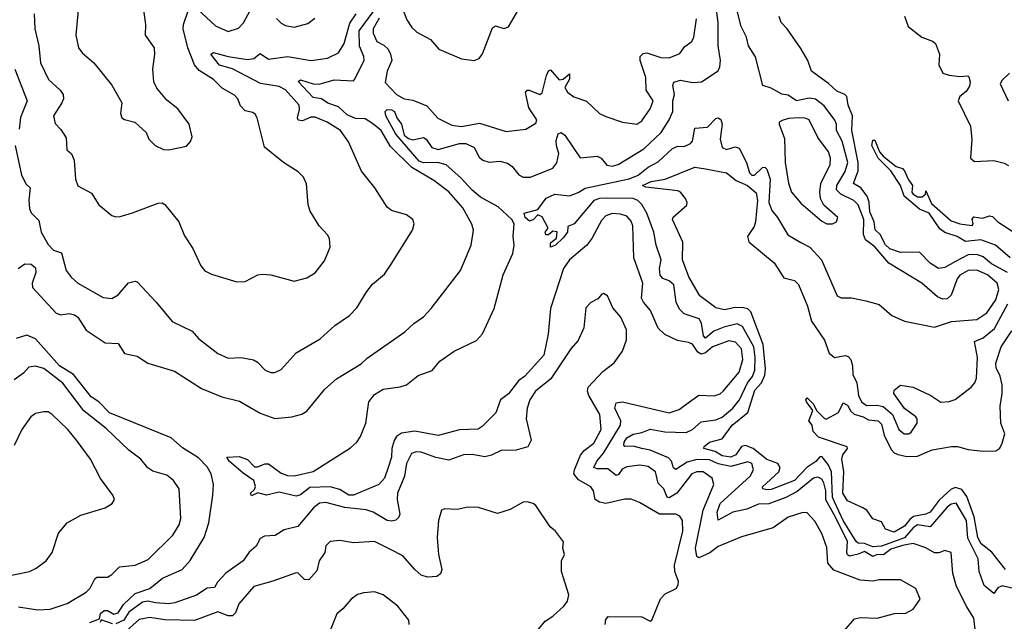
# Model space of a CAD drawing. Extents: x 1268547 to 1425625, y 515768 to 616754.
# Tile 424 of 507: x 1376401 to 1381045, y 596290 to 599128. Entities that reach past the tile are written whole.
import ezdxf

# ---------------------------------------------------------------- set-up
doc = ezdxf.new("R2010")
doc.units = 0

msp = doc.modelspace()

# ---------------------------------------------------------------- linework, layer by layer
at = {"layer": '0CON10XD'}
for points in [[(1378196.9, 599205), (1378227.3, 599127.3), (1378251.1, 599091.1), (1378275, 599068.6), (1378338.6, 599035), (1378378.1, 598988.1), (1378485, 598942.5), (1378543.9, 598936.1), (1378567.5, 598945), (1378583.9, 598966.1), (1378630.6, 599089.4), (1378645, 599098.6), (1378685, 599086.9), (1378706.2, 599093.8), (1378755, 599177.5)], [(1380085, 598076.1), (1380127.3, 598055), (1380182.5, 597995), (1380256.7, 597825), (1380275, 597816.2), (1380325, 597815.7), (1380392.5, 597802.5), (1380455, 597784.4), (1380515, 597731.9), (1380575, 597705.6), (1380715, 597678), (1380795.5, 597704.5), (1380915, 597714.1), (1380962.4, 597745), (1381005, 597806.2), (1381019.1, 597855), (1381010.9, 597885), (1380965, 597924), (1380915, 597946.1), (1380875, 597944.7), (1380835, 597922), (1380822.8, 597905), (1380795, 597829.2), (1380775, 597810.6), (1380755, 597810), (1380730.3, 597820.3), (1380655.6, 597885), (1380500.1, 597980.1), (1380435, 598056.9), (1380390.2, 598090.2), (1380380.2, 598115), (1380383.2, 598185), (1380356, 598255), (1380335.4, 598275.4), (1380274.6, 598304.6), (1380253.8, 598325), (1380255.6, 598345), (1380295, 598412.3), (1380306.7, 598455), (1380280.7, 598555), (1380254, 598605), (1380253.9, 598635), (1380245, 598653.3), (1380195, 598720.8), (1380155, 598753.5), (1380125, 598757.8), (1380065, 598744.8), (1380025, 598772.5), (1379995, 598776.9), (1379945, 598805.5), (1379906.8, 598816.8), (1379872.3, 598952.3), (1379837.9, 599005), (1379828.5, 599045), (1379803.7, 599095), (1379774.4, 599214.4)], [(1376380.3, 598535), (1376410.4, 598395), (1376431.5, 598351.5), (1376451.2, 598335), (1376443.5, 598276.5), (1376446.9, 598235), (1376455, 598217.5), (1376491.3, 598181.3), (1376502.5, 598125), (1376535, 598066.7), (1376560.3, 598040.3), (1376597.6, 598027.6), (1376621.1, 597945), (1376643.3, 597913.3), (1376675, 597884.4), (1376795, 597818), (1376835, 597812.5), (1376865, 597830), (1376913.7, 597886.3), (1376945, 597894.4), (1376955, 597891.4), (1377045.4, 597795.4), (1377120, 597705), (1377215, 597659.4), (1377244, 597624), (1377335, 597554), (1377385, 597531.2), (1377445, 597534.2), (1377503.2, 597523.2), (1377522.4, 597512.4), (1377558.8, 597475), (1377585.8, 597464.2), (1377605, 597464.4), (1377635, 597477.5), (1377705, 597557.1), (1377818.3, 597621.7), (1377887.5, 597685), (1377956.7, 597733.3), (1377991.4, 597768.6), (1378038.1, 597845), (1378065, 597880.8), (1378122.5, 597927.5), (1378153.1, 597975), (1378254.4, 598135), (1378261.9, 598165), (1378255.8, 598185), (1378225, 598208.1), (1378155, 598228.1), (1378135, 598244.2), (1378075.4, 598335.4), (1378012.6, 598412.6), (1377952.2, 598552.2), (1377914.3, 598605), (1377850.6, 598645), (1377795, 598668.2), (1377775, 598668), (1377735, 598650.6), (1377715, 598653.2), (1377711.1, 598665), (1377720.6, 598705), (1377719.3, 598725), (1377655, 598797.5), (1377625, 598812.9), (1377536.7, 598826.7), (1377405, 598895.4), (1377344, 598914), (1377303.2, 598965), (1377315, 598973.8), (1377383.6, 598953.6), (1377475, 598939.3), (1377505, 598944.8), (1377535, 598968.5), (1377575, 598941.8), (1377665, 598954.8), (1377775.8, 598935.8), (1377853.1, 598946.9), (1377905, 598970.8), (1377931.2, 599015), (1377959, 599111), (1377987.8, 599155)], [(1376394, 597955), (1376425, 597975.6), (1376455, 597974.4), (1376475, 597957.1), (1376478, 597935), (1376460, 597885), (1376461.4, 597865), (1376573.7, 597743.7), (1376595, 597736.2), (1376635, 597741.2), (1376660, 597735), (1376675, 597724), (1376714, 597664), (1376805, 597604.3), (1376865, 597600), (1376895, 597553.5), (1376955, 597540), (1377005, 597508.1), (1377130.5, 597470.5), (1377257.9, 597387.9), (1377355, 597348.8), (1377437.7, 597327.7), (1377535, 597272), (1377605, 597246.2), (1377685.3, 597254.7), (1377732.2, 597267.8), (1377755, 597280.6), (1377840, 597385), (1377895, 597434.3), (1378011.4, 597505), (1378039.4, 597530.6), (1378218, 597655), (1378260, 597695), (1378305, 597726), (1378342, 597765), (1378479.4, 597945), (1378530.5, 598065), (1378541.1, 598135), (1378533, 598163), (1378491.1, 598241.1), (1378425, 598315.4), (1378355, 598369.3), (1378250.2, 598430.2), (1378149.6, 598529.6), (1378105.4, 598605.4), (1378065, 598637.8), (1378030.3, 598660.3), (1377985, 598661), (1377945, 598678.6), (1377905, 598716.1), (1377855, 598734.7), (1377823.8, 598753.8), (1377785, 598761.2), (1377714.4, 598835.6), (1377725, 598844.4), (1377785, 598825.8), (1377814, 598824), (1377885, 598844.1), (1377975, 598840), (1377980, 598845), (1378026, 598935), (1378023.8, 598955), (1378003.2, 599003.2), (1378001.6, 599075), (1378068.8, 599165)], [(1376468.9, 599155), (1376472.4, 599085), (1376492, 599005), (1376498.5, 598925), (1376536.7, 598845), (1376592.5, 598795), (1376605.4, 598775), (1376607.1, 598755), (1376600.4, 598735), (1376560, 598675), (1376567.7, 598637.7), (1376595, 598610), (1376620.7, 598570.7), (1376623.8, 598513.8), (1376645.5, 598495.5), (1376657.8, 598465), (1376664.4, 598375), (1376675, 598344), (1376739.5, 598309.5), (1376774, 598254), (1376835, 598203.8), (1376855, 598197.5), (1376875, 598199.4), (1376933.1, 598216.9), (1377055, 598261.9), (1377073.2, 598263.2), (1377085, 598255.8), (1377152, 598175), (1377178.8, 598108.8), (1377218.3, 598048.3), (1377255, 597966.7), (1377275, 597943.8), (1377305, 597928), (1377425, 597891.4), (1377465, 597892.5), (1377525, 597924), (1377545, 597928), (1377585, 597924), (1377695, 597894), (1377755, 597910), (1377795, 597933.8), (1377839.3, 597990.7), (1377866, 598055), (1377862, 598095), (1377853, 598113), (1377813.1, 598155), (1377771.9, 598225), (1377762.2, 598255), (1377754.2, 598354.2), (1377740, 598385), (1377715, 598410.8), (1377645, 598454.4), (1377555.8, 598525.8), (1377521.1, 598665), (1377512, 598682), (1377500.3, 598690.3), (1377465, 598697.5), (1377442.2, 598722.2), (1377429.2, 598755), (1377415, 598772.5), (1377355.3, 598805.3), (1377315, 598845.4), (1377248.3, 598888.3), (1377226.2, 598915), (1377194.5, 598994.5), (1377172.4, 599085), (1377173.2, 599105), (1377195, 599170)], [(1376677, 599173), (1376665.8, 599055), (1376678.5, 598995), (1376695, 598971.1), (1376751.2, 598925), (1376835, 598818.8), (1376883.3, 598735), (1376876.2, 598685), (1376883.3, 598665), (1376895, 598656.7), (1376944.1, 598644.1), (1376997.5, 598595), (1377010, 598565), (1377040, 598535), (1377080, 598515), (1377105, 598514), (1377188.3, 598531.7), (1377207, 598553), (1377214, 598575), (1377200.8, 598635), (1377146.6, 598706.6), (1377095, 598748), (1377048.5, 598805), (1377033.6, 598835), (1377028.6, 598895), (1377038, 598965), (1377036.2, 598995), (1376994.4, 599055), (1376995.6, 599105), (1376984.4, 599185)], [(1377238.9, 599178.9), (1377325, 599098.5), (1377385, 599071.8), (1377432.9, 599087.1), (1377456.6, 599113.4), (1377488.2, 599171.8)], [(1379624, 596815), (1379675.3, 596935), (1379666.7, 596965), (1379625, 596994.8), (1379595, 596995.5), (1379571.8, 596985), (1379500.2, 596895), (1379465, 596872.7), (1379455, 596876.2), (1379438.9, 596915), (1379411.9, 596941.9), (1379399.6, 596995), (1379365, 597020.6), (1379325.8, 597025.8), (1379265, 597019.3), (1379242.8, 597007.2), (1379225, 596982.5), (1379215, 596978.2), (1379175, 597009.8), (1379125, 597008.6), (1379109.6, 597015), (1379122.8, 597045), (1379155, 597083.2), (1379235.1, 597214.9), (1379235.8, 597235.8), (1379207.9, 597295), (1379215, 597320), (1379245, 597324.7), (1379465, 597274.1), (1379510.8, 597289.2), (1379559.6, 597325), (1379605, 597356.7), (1379676.8, 597353.2), (1379705, 597362.3), (1379719.1, 597375), (1379795.2, 597465), (1379811.9, 597525), (1379805, 597575.4), (1379776.8, 597606.8), (1379745, 597612.7), (1379668.5, 597585), (1379635, 597556.7), (1379615, 597550.7), (1379599.8, 597559.8), (1379575, 597596.8), (1379555, 597605.9), (1379504.1, 597614.1), (1379443.6, 597643.6), (1379412.1, 597672.1), (1379376.3, 597756.3), (1379343.6, 597795), (1379334.2, 597815), (1379340.6, 597885), (1379297.6, 598005), (1379292.4, 598155), (1379285, 598177.8), (1379265, 598201.2), (1379235, 598210.8), (1379195, 598213.5), (1379165, 598202.7), (1379145, 598180.6), (1379099.6, 598095), (1379076.7, 598065), (1378993.6, 597995), (1378965.3, 597954.7), (1378904, 597765), (1378894.2, 597645), (1378873.3, 597545), (1378783.9, 597446.1), (1378753.7, 597425), (1378706.7, 597363.3), (1378668.8, 597335), (1378646.7, 597273.2), (1378581.8, 597208.2), (1378563, 597197), (1378475, 597193.1), (1378375, 597166.8), (1378265, 597187.1), (1378202, 597178), (1378178.2, 597161.8), (1378167.5, 597142.5), (1378156.9, 597105), (1378154.8, 597065), (1378139.9, 597020.1), (1378122.2, 596965), (1378095, 596935.7), (1377975, 596884.7), (1377954.2, 596885), (1377911, 596911), (1377865, 596924.7), (1377768.8, 596921.2), (1377725, 596885.9), (1377705, 596880.9), (1377625, 596899.4), (1377565, 596885.7), (1377523.9, 596896.1), (1377495, 596882.5), (1377490.5, 596895), (1377508.7, 596911.3), (1377513.9, 596926.1), (1377506.2, 596955), (1377455, 596989.3), (1377389.1, 597045), (1377377.5, 597065), (1377437, 597067), (1377475, 597053.3), (1377509.3, 597019.3), (1377525, 597018.8), (1377556.7, 597033.3), (1377575, 597032.7), (1377635, 596988.7), (1377665, 596977.5), (1377695, 596975.6), (1377785, 596996), (1377960.9, 597109.1), (1377990.9, 597135), (1378008.9, 597161.1), (1378032.9, 597225), (1378047.7, 597325), (1378075, 597360.5), (1378116.2, 597385), (1378195, 597395.4), (1378225, 597405.4), (1378280.4, 597449.6), (1378346.9, 597473.1), (1378382.6, 597517.4), (1378450, 597565), (1378555, 597614.4), (1378583.6, 597646.4), (1378638.9, 597765), (1378681.1, 597925), (1378727.2, 598025), (1378734, 598065), (1378728.6, 598105), (1378734, 598165), (1378722.5, 598185), (1378657.5, 598245), (1378575, 598290.2), (1378535, 598323.3), (1378482.1, 598382.1), (1378412.5, 598442.5), (1378373.5, 598453.5), (1378305, 598452.1), (1378285, 598460.1), (1378175, 598587.8), (1378127.8, 598675), (1378125.4, 598694.6), (1378135, 598703.6), (1378155, 598703.1), (1378169.5, 598695), (1378180, 598665), (1378201.5, 598635), (1378213.7, 598583.7), (1378235, 598567.3), (1378255, 598560.7), (1378305, 598571.9), (1378318.1, 598565), (1378344.8, 598524.8), (1378375, 598516.3), (1378475, 598543.1), (1378505, 598543.2), (1378545, 598524.8), (1378568.8, 598478.8), (1378585, 598465.3), (1378615, 598456.2), (1378665, 598460.5), (1378701.5, 598451.5), (1378724.4, 598435), (1378755, 598396.8), (1378775, 598384.7), (1378810, 598385), (1378915, 598426.9), (1378935, 598453.1), (1378943.5, 598496.5), (1378932.6, 598532.6), (1378932, 598558), (1378940.9, 598589.1), (1378955, 598595.7), (1378972.5, 598582.5), (1379045, 598476.7), (1379124.6, 598484.6), (1379142.9, 598475), (1379171.1, 598441.1), (1379195, 598436.6), (1379224.4, 598445), (1379345, 598518.1), (1379426, 598595), (1379464.8, 598655.2), (1379481.4, 598695), (1379482.4, 598745), (1379490, 598775), (1379481.8, 598818.2), (1379487, 598833), (1379517.4, 598842.6), (1379575, 598832.2), (1379616.2, 598835), (1379695, 598886), (1379703.8, 598906.2), (1379706.2, 598935), (1379696.1, 599005), (1379695.3, 599115), (1379685.8, 599185)], [(1377612.7, 599132.7), (1377635, 599110.8), (1377655, 599100), (1377695, 599092.9), (1377760.7, 599109.3), (1377792.5, 599135)], [(1378096.6, 599135), (1378068.9, 599085), (1378067.8, 599065), (1378085, 599025.3), (1378118.3, 599008.3), (1378138.7, 598988.7), (1378150.3, 598965), (1378155.6, 598935), (1378133.8, 598885), (1378125, 598832), (1378179.1, 598775), (1378215, 598754.1), (1378255, 598748.2), (1378320.8, 598720.8), (1378372.7, 598662.7), (1378439.8, 598629.8), (1378485, 598623.5), (1378569.4, 598639.4), (1378695, 598600.5), (1378788.3, 598611.7), (1378835, 598640), (1378840, 598655), (1378802.4, 598712.4), (1378786.7, 598785), (1378794, 598795), (1378804.6, 598795.4), (1378854.3, 598775.7), (1378865, 598782.9), (1378885.3, 598864.7), (1378895, 598886.2), (1378905, 598891.2), (1378945, 598844.4), (1378965, 598847.9), (1378995, 598872.5), (1378995, 598848), (1378972.7, 598807.3), (1378985, 598786.5), (1379015, 598763.5), (1379074.1, 598744.1), (1379135, 598685.7), (1379165, 598671.5), (1379245, 598644.6), (1379312.5, 598635), (1379335, 598650), (1379375, 598706.7), (1379388.5, 598745), (1379356.1, 598795), (1379353.6, 598855), (1379327.7, 598935), (1379328.1, 598955), (1379341.3, 598968.7), (1379358.7, 598971.3), (1379425, 598949.6), (1379465, 598947.5), (1379515, 598968.9), (1379538.1, 599001.9), (1379570.5, 599025), (1379580.7, 599045), (1379592.6, 599132.6)], [(1381059.7, 597935), (1380985, 597976.5), (1380945, 598008.8), (1380915, 598021), (1380875, 598018.5), (1380815, 597987), (1380765, 597958.9), (1380735, 597954.8), (1380695, 597978.8), (1380645, 598031), (1380555, 598029.9), (1380505, 598047.1), (1380485, 598066.6), (1380459.6, 598115), (1380436.5, 598136.5), (1380431.1, 598175), (1380411, 598221), (1380407.3, 598267.3), (1380397.5, 598295), (1380367.7, 598335), (1380334.2, 598355), (1380355.1, 598414.9), (1380356.5, 598455), (1380326.1, 598605), (1380329.5, 598675), (1380309.3, 598725), (1380302.4, 598765), (1380293.5, 598775), (1380255, 598790.7), (1380216.6, 598826.6), (1380135.7, 598885), (1380117.8, 598935), (1380085, 598992), (1380021.4, 599085), (1379991.9, 599115), (1379982.7, 599142.7)], [(1380573.7, 599143.7), (1380591.9, 599095), (1380656, 599045), (1380706.4, 599026.4), (1380721.2, 599015), (1380740, 598965), (1380736, 598915), (1380755, 598876.2), (1380785.6, 598865.6), (1380835, 598859.6), (1380873, 598863), (1380878.3, 598858.3), (1380884.1, 598835), (1380881.1, 598815), (1380865, 598789.6), (1380835.6, 598765), (1380828.1, 598745), (1380885.6, 598625), (1380891.1, 598565), (1380885.8, 598475), (1380905, 598459.2), (1380995, 598464), (1381045, 598451.1), (1381065, 598440)], [(1376378.7, 598895), (1376436.7, 598745), (1376404.2, 598665.8), (1376398.9, 598611.1)], [(1381070, 598875), (1381035, 598843.3), (1381026.2, 598825), (1381062.5, 598745)], [(1380909.3, 596239.3), (1380902, 596305), (1380867.9, 596357.9), (1380819.7, 596455), (1380802.4, 596515), (1380794, 596614), (1380765, 596624), (1380736.2, 596613.8), (1380715, 596613.8), (1380675, 596636), (1380615, 596656.4), (1380565, 596648.1), (1380510.3, 596629.7), (1380475, 596603.2), (1380445.4, 596604.6), (1380425, 596596.5), (1380385, 596619.7), (1380355, 596606), (1380315, 596597.9), (1380305, 596603.1), (1380301.9, 596615), (1380305, 596667.3), (1380240.2, 596795), (1380203.2, 596863.2), (1380202.5, 596905), (1380193.8, 596943.8), (1380185, 596961.2), (1380165, 596970.7), (1380145, 596964.8), (1380067.9, 596902.1), (1380015, 596874.5), (1379935, 596843.5), (1379885, 596842.9), (1379831.2, 596818.8), (1379765, 596804.7), (1379695, 596767.5), (1379691.5, 596805), (1379704.8, 596845), (1379846.2, 596975), (1379862.5, 597005), (1379854.5, 597034.5), (1379835, 597041.8), (1379755, 597019.6), (1379695, 597033.5), (1379655, 597051), (1379595, 597053), (1379549.2, 597040.8), (1379495, 597005.4), (1379485, 597014.3), (1379475, 597046.2), (1379461.2, 597061.2), (1379375, 597097), (1379335.8, 597105.8), (1379295, 597116.6), (1379255, 597114.7), (1379250.6, 597120.6), (1379251.7, 597135), (1379264.8, 597155), (1379295, 597173.5), (1379335, 597180), (1379375, 597197.1), (1379443.4, 597183.4), (1379545, 597180.4), (1379575, 597194.2), (1379615, 597230.5), (1379685, 597240.8), (1379715, 597253.5), (1379764, 597295), (1379795.5, 597334.5), (1379833.8, 597415), (1379857.5, 597445), (1379868.5, 597475), (1379869.9, 597535), (1379863.4, 597585), (1379810.4, 597680.4), (1379785, 597692.9), (1379722.9, 597677.1), (1379675, 597659), (1379635, 597626.2), (1379627, 597637), (1379616.6, 597696.6), (1379606.6, 597716.6), (1379535, 597740.8), (1379512.7, 597762.7), (1379497.8, 597795), (1379486.8, 597876.8), (1379465, 597896.4), (1379435, 597907.5), (1379422.3, 597922.3), (1379418.3, 597955), (1379427.3, 597995), (1379402.7, 598065), (1379391.3, 598125), (1379359.2, 598215), (1379335.5, 598255.5), (1379316.8, 598275), (1379295, 598284.2), (1379175, 598286.4), (1379135, 598283.8), (1379109.3, 598275), (1379015.7, 598165), (1378987, 598153), (1378985.4, 598125), (1378965, 598099.6), (1378928.1, 598065), (1378904.3, 598054.3), (1378904.3, 598075.7), (1378933.3, 598096.7), (1378936.4, 598126.4), (1378915, 598130.8), (1378895, 598113.3), (1378883.3, 598113.3), (1378880, 598125), (1378893.3, 598145), (1378865, 598198), (1378845, 598206.7), (1378825, 598185.7), (1378805, 598176.9), (1378785, 598194.5), (1378780, 598215), (1378845, 598232.5), (1378884.4, 598285.6), (1378924.4, 598305.6), (1378995, 598297.3), (1379035, 598313.4), (1379067.5, 598332.5), (1379275, 598377.2), (1379318.1, 598395), (1379365, 598432.3), (1379413.2, 598456.8), (1379479.4, 598520.6), (1379505, 598530.6), (1379535, 598530), (1379565, 598543.2), (1379574.5, 598555.5), (1379585, 598615.5), (1379645, 598621.4), (1379685, 598662.5), (1379695, 598664.5), (1379707.4, 598657.4), (1379714.3, 598635), (1379704.8, 598564.8), (1379713.6, 598525), (1379735, 598516.2), (1379775, 598528), (1379795, 598521.1), (1379829.7, 598455), (1379843.1, 598405), (1379855, 598393.9), (1379866.9, 598395), (1379905, 598430.5), (1379915, 598431.5), (1379925, 598422.2), (1379940, 598375), (1379934.7, 598265), (1379947.8, 598227.8), (1379974.8, 598194.8), (1380023.5, 598113.5), (1380085, 598076.1)], [(1380235, 598164.3), (1380253.8, 598175), (1380259.2, 598195), (1380193.7, 598253.7), (1380178.7, 598285), (1380175.3, 598315), (1380180, 598355), (1380223.2, 598445), (1380225.8, 598475), (1380215.9, 598505), (1380165, 598571.5), (1380124.5, 598655), (1380105, 598663.2), (1380075.2, 598665.2), (1380027.7, 598662.3), (1379997, 598653), (1379983.8, 598645), (1379983.8, 598635), (1380008.2, 598568.2), (1380011.1, 598455), (1380027.2, 598357.2), (1380040.7, 598315), (1380085, 598261.9), (1380185, 598177.1), (1380207.5, 598165), (1380235, 598164.3)], [(1381073.3, 598005), (1381003.6, 598063.6), (1380935, 598090), (1380861.7, 598081.7), (1380823.3, 598105), (1380765, 598123.8), (1380741.3, 598141.3), (1380690.6, 598215), (1380645.7, 598234.3), (1380572.2, 598295), (1380555.5, 598345), (1380510.4, 598415), (1380450.8, 598475), (1380419.6, 598535), (1380425, 598560), (1380435, 598558.8), (1380456.2, 598505), (1380474.1, 598484.1), (1380535, 598435.5), (1380565, 598425.6), (1380574.6, 598414.6), (1380590.9, 598375), (1380612.1, 598345), (1380609.2, 598315), (1380614.7, 598304.7), (1380635, 598291.8), (1380658.1, 598291.9), (1380673.8, 598305), (1380675, 598320), (1380701.5, 598261.5), (1380795, 598179.1), (1380835, 598164.7), (1380893.3, 598156.7), (1380898.8, 598165), (1380893.6, 598186.4), (1380901.7, 598198.3), (1380942.3, 598192.3), (1380975, 598203.3), (1380988.8, 598198.8), (1381013.8, 598175), (1381095, 598122.5)], [(1381155, 596429.4), (1381035, 596458), (1381015, 596447.7), (1380995, 596421.5), (1380949.6, 596459.6), (1380926.7, 596525), (1380921.9, 596585), (1380872.3, 596682.3), (1380866.7, 596765), (1380817.2, 596847.2), (1380795, 596843.1), (1380775, 596827.7), (1380695.1, 596734.9), (1380635, 596745.1), (1380615, 596730.9), (1380575, 596684), (1380465, 596645.1), (1380425, 596641.4), (1380385, 596657.5), (1380355, 596658.8), (1380346.3, 596666.3), (1380285, 596765.2), (1380243.7, 596853.7), (1380234.8, 596875), (1380229.4, 596995), (1380215, 597029.8), (1380185, 597067.3), (1380175, 597066.2), (1380155.9, 597044.1), (1380114.3, 597015.7), (1380055, 596954.4), (1379945, 596912), (1379925, 596910), (1379906.4, 596915), (1379904.3, 596925), (1379981.6, 596995), (1379987.6, 597015), (1379976.3, 597035), (1379925, 597053.2), (1379860.7, 597105), (1379825, 597118.9), (1379805, 597115.1), (1379778.5, 597075), (1379755, 597063.6), (1379715, 597070.2), (1379681.4, 597091.4), (1379627.3, 597105), (1379629.2, 597115), (1379655, 597135.3), (1379715, 597151.2), (1379761.3, 597215), (1379835, 597274.7), (1379869.1, 597380.9), (1379899.8, 597415), (1379915, 597451.1), (1379918.9, 597481.1), (1379907.6, 597595), (1379849.3, 597749.3), (1379835, 597763.4), (1379815, 597769.3), (1379775, 597770.4), (1379725, 597758.8), (1379685, 597768.2), (1379609.1, 597825), (1379557.8, 597915), (1379526.5, 597995), (1379529, 598079), (1379480, 598185), (1379483.4, 598196.6), (1379547, 598253), (1379550, 598265), (1379542, 598285), (1379518, 598315), (1379505, 598320.6), (1379355, 598338.2), (1379338.6, 598345), (1379380, 598365), (1379445, 598375.3), (1379585, 598432.5), (1379636.4, 598423.6), (1379735, 598405.4), (1379780, 598370), (1379834.3, 598345), (1379875, 598310.9), (1379881.3, 598275), (1379870.9, 598175), (1379865, 598151.6), (1379834.5, 598105), (1379840.3, 598080.3), (1379960.3, 597980.3), (1380005, 597910.8), (1380055, 597898.2), (1380075, 597878.9), (1380116.4, 597776.4), (1380136.2, 597706.2), (1380196.9, 597616.9), (1380218.6, 597555), (1380244.6, 597534.6), (1380295, 597544.3), (1380309.1, 597539.1), (1380320.8, 597525), (1380329.2, 597495), (1380330.6, 597455), (1380350, 597415), (1380357.5, 597355), (1380371.4, 597325), (1380395, 597307.3), (1380445, 597310.3), (1380473.9, 597303.9), (1380517.5, 597265)], [(1379161.8, 596275), (1379165, 596298.8), (1379177.4, 596312.6), (1379335, 596311.2), (1379375, 596290.8), (1379383.3, 596295), (1379424.1, 596395.9), (1379445, 596419.1), (1379496.7, 596445), (1379507.3, 596462.7), (1379508.6, 596478.6), (1379491.6, 596525), (1379488.7, 596555), (1379528.3, 596715), (1379526.8, 596765), (1379515, 596785.8), (1379495, 596796.2), (1379419.4, 596795), (1379325, 596851.1), (1379285, 596865.6), (1379255, 596865.5), (1379165, 596846), (1379135, 596851.3), (1379115.3, 596865.3), (1379107.5, 596905), (1379095.5, 596925), (1379036.9, 596956.9), (1379015.3, 596985), (1379017.9, 597005), (1379046.9, 597073.1), (1379064.2, 597095.8), (1379109.3, 597130.7), (1379143, 597195), (1379137.8, 597265), (1379085.3, 597355), (1379078.9, 597375), (1379082.7, 597395), (1379150.9, 597469.1), (1379205, 597508.8), (1379245, 597563.8), (1379262.8, 597617.2), (1379262.5, 597665), (1379236.5, 597725), (1379199.1, 597769.1), (1379174, 597825), (1379155, 597835.8), (1379147.3, 597832.7), (1379128.5, 597811.5), (1379095, 597794), (1379070.9, 597769.1), (1379061.9, 597675), (1379035.6, 597615), (1379001.1, 597575), (1378905.8, 597434.2), (1378834.4, 597375), (1378806.7, 597335), (1378794.5, 597295), (1378790.4, 597245), (1378812.9, 597145), (1378797.4, 597112.6), (1378742.4, 597097.6), (1378672.5, 597095), (1378626.6, 597073.4), (1378595, 597066.5), (1378535, 597076.4), (1378495, 597075.4), (1378425, 597050.9), (1378363.5, 597063.5), (1378295, 597087.7), (1378270.9, 597089.1), (1378249.1, 597080.9), (1378225, 597033.8), (1378216.3, 596975), (1378183.8, 596895), (1378181.1, 596865), (1378193.3, 596795), (1378189.3, 596780.7), (1378175, 596766.5), (1378155, 596761.8), (1378135, 596765.9), (1378067.5, 596805), (1378035, 596816.1), (1377935, 596827.6), (1377845, 596850.4), (1377815, 596847), (1377786.3, 596825), (1377712.8, 596737.2), (1377648, 596722), (1377606.7, 596695), (1377555, 596691.2), (1377535, 596681.1), (1377516.3, 596643.7), (1377483.9, 596616.1), (1377455.9, 596575), (1377373.5, 596516.5), (1377333.9, 596475), (1377320.7, 596449.3), (1377285, 596446), (1377235, 596413.2), (1377133, 596377), (1377105, 596373.1), (1377042.2, 596377.8), (1377005, 596384.5), (1376979.9, 596380.1), (1376916.2, 596333.8), (1376891.8, 596295), (1376855, 596278.6)], [(1380517.5, 597265), (1380547.8, 597195), (1380573.3, 597175), (1380595, 597174.3), (1380605, 597182), (1380634.2, 597225), (1380634.2, 597245), (1380628, 597255), (1380574.3, 597294.3), (1380523.3, 597365), (1380525, 597380), (1380555, 597403.3), (1380615, 597394.2), (1380698.8, 597355), (1380745.8, 597324.2), (1380785, 597326.7), (1380813.6, 597336.4), (1380888, 597395), (1380905.8, 597415), (1380913.5, 597436.5), (1380918.6, 597535), (1380905, 597610.6), (1380945, 597626.8), (1380998.4, 597671.6), (1381062.1, 597787.9)], [(1376732.5, 596285), (1376777.5, 596302.5), (1376783, 596327), (1376799.1, 596340.9), (1376815, 596341.8), (1376845, 596324.4), (1376865, 596329.5), (1376891.3, 596368.7), (1376945, 596421.8), (1377015, 596444.8), (1377075, 596493.3), (1377167.5, 596535), (1377205, 596576.8), (1377270.8, 596685), (1377293.4, 596755), (1377312.7, 596885), (1377315.4, 596935), (1377304.7, 596985), (1377285, 597018.2), (1377245, 597061.1), (1377168.6, 597108.6), (1377114.8, 597154.8), (1376825, 597273.5), (1376775, 597325.9), (1376738.9, 597348.9), (1376654.4, 597454.4), (1376588.8, 597495), (1376475, 597621.9), (1376435, 597639.3), (1376385, 597623.6)], [(1381050, 596535), (1380985.4, 596615.4), (1380935.6, 596655), (1380919.6, 596685), (1380903, 596783), (1380868, 596878), (1380845, 596911), (1380815, 596921.5), (1380795, 596914.1), (1380737.9, 596862.1), (1380695, 596805.2), (1380674.2, 596795), (1380616.3, 596783.7), (1380599, 596771), (1380575, 596738.6), (1380525, 596711.1), (1380484.4, 596724.4), (1380465, 596760), (1380425, 596774), (1380396.7, 596815), (1380377.5, 596825), (1380305, 596858.8), (1380282.7, 596895), (1380287.5, 596995), (1380279.2, 597055), (1380284.1, 597075.9), (1380306.2, 597105), (1380303.6, 597113.6), (1380168, 597158), (1380143.3, 597185), (1380138, 597215), (1380123.8, 597235), (1380141.9, 597285), (1380111.8, 597325), (1380108.6, 597335), (1380115, 597344), (1380145.4, 597315), (1380158.6, 597285), (1380195, 597247.5), (1380205, 597244.2), (1380262.5, 597275), (1380285, 597320), (1380305, 597310), (1380320.5, 597280.5), (1380337.3, 597267.3), (1380379.2, 597255), (1380405, 597240), (1380450.8, 597235), (1380465, 597220), (1380478.5, 597168.5), (1380510.7, 597100.7), (1380525.5, 597085.5), (1380545, 597077.2), (1380585, 597068.1), (1380635, 597068.9), (1380705, 597099.2), (1380795.3, 597114.7), (1380825, 597114.8), (1380875, 597100.3), (1380945, 597092.5), (1381005, 597094.3), (1381023.4, 597106.6), (1381035, 597130), (1381047, 597175), (1381029.3, 597225), (1381025.6, 597305), (1381035.4, 597365), (1381034.6, 597405), (1381025.8, 597445.8), (1381006.1, 597485), (1381005, 597507.5), (1381030.3, 597585), (1381079.8, 597660.2)], [(1376395, 596358.7), (1376486, 596344), (1376545, 596346.9), (1376625.2, 596374.8), (1376715, 596428.2), (1376734.1, 596445.9), (1376755, 596490), (1376765, 596498.1), (1376815, 596498.9), (1376835, 596510.6), (1376872.4, 596547.6), (1376945, 596555.6), (1377007.8, 596582.2), (1377123.9, 596696.1), (1377153.5, 596745), (1377160.5, 596775), (1377153.3, 596915), (1377126.9, 596955), (1377095, 596980), (1377028.3, 596998.3), (1377005, 597014.2), (1376972.9, 597055), (1376916.6, 597096.6), (1376809, 597199), (1376703.6, 597283.6), (1376605, 597412.8), (1376515, 597483.3), (1376475, 597493.8), (1376445, 597489.5), (1376419, 597461), (1376375, 597429.6)], [(1376325, 596500.6), (1376446.7, 596525), (1376479.4, 596540.6), (1376525.8, 596575), (1376554.4, 596615), (1376584.6, 596705.4), (1376625, 596754), (1376689.1, 596790.9), (1376805, 596826), (1376836.7, 596845), (1376848, 596865), (1376841.2, 596885), (1376783, 596963), (1376735, 597054.2), (1376669.5, 597145), (1376628.5, 597195), (1376555, 597265.6), (1376535, 597277.5), (1376515, 597278.8), (1376475, 597270.8), (1376454.2, 597255), (1376411.4, 597195), (1376375, 597120)], [(1378842, 596245), (1378878.9, 596291.1), (1378915.8, 596315), (1378967.9, 596362.1), (1378984.4, 596385.6), (1378991.4, 596415), (1378956, 596525), (1378956.2, 596575), (1378970, 596605), (1378962.5, 596635), (1378966.7, 596665), (1378927.5, 596715), (1378903.3, 596735), (1378835.8, 596835.8), (1378822.5, 596845), (1378795, 596853.8), (1378775, 596852), (1378715, 596818.1), (1378655, 596798.9), (1378565, 596826.5), (1378515, 596827.8), (1378465, 596818.1), (1378405, 596821.2), (1378390, 596815), (1378375.7, 596765), (1378370, 596685), (1378376, 596605), (1378392.9, 596535), (1378386.3, 596513.7), (1378368.3, 596501.8), (1378325, 596498.1), (1378295, 596507.6), (1378264.1, 596534.1), (1378208.6, 596598.6), (1378150.8, 596629.2), (1378075, 596666.2), (1377975, 596660.5), (1377910.9, 596670.9), (1377865, 596666.4), (1377845, 596646.2), (1377840.4, 596615), (1377813.9, 596575), (1377802.3, 596527.7), (1377765, 596485.5), (1377745, 596486.9), (1377715, 596517.1), (1377705, 596519.4), (1377595, 596478.7), (1377506.2, 596453.8), (1377435, 596372.5), (1377419.4, 596330.6), (1377404.7, 596315.3), (1377385, 596315.3), (1377335, 596335.4), (1377225, 596294), (1377085, 596296.8), (1377015, 596308.6), (1376965, 596298), (1376875, 596219.1)], [(1380289.2, 596245), (1380337.9, 596302.1), (1380365, 596308.6), (1380445, 596305.6), (1380527.3, 596327.3), (1380581.2, 596328.8), (1380615, 596346.7), (1380648.8, 596395), (1380627.5, 596445), (1380555, 596486), (1380455, 596486.2), (1380425, 596480), (1380364.6, 596484.6), (1380241.6, 596531.6), (1380212.8, 596565), (1380208, 596638), (1380183.8, 596705), (1380152.1, 596762.1), (1380115, 596802.2), (1380095, 596803.5), (1380025, 596781.5), (1379955, 596730.9), (1379805, 596689.1), (1379695, 596643.1), (1379656.2, 596613.8), (1379605, 596589.6), (1379594.6, 596595), (1379589, 596635), (1379624, 596815)], [(1378238, 596275), (1378235.8, 596295), (1378185, 596362.2), (1378115, 596415.7), (1378075, 596428.6), (1378025, 596424.3), (1377995, 596416.7), (1377964.2, 596395), (1377925, 596348.8), (1377896.2, 596325), (1377858.9, 596231.1)], [(1376838.2, 596278.2), (1376785, 596297.5), (1376781.2, 596285)]]:
    msp.add_lwpolyline(points, dxfattribs=at)

doc.saveas('drawing.dxf')
